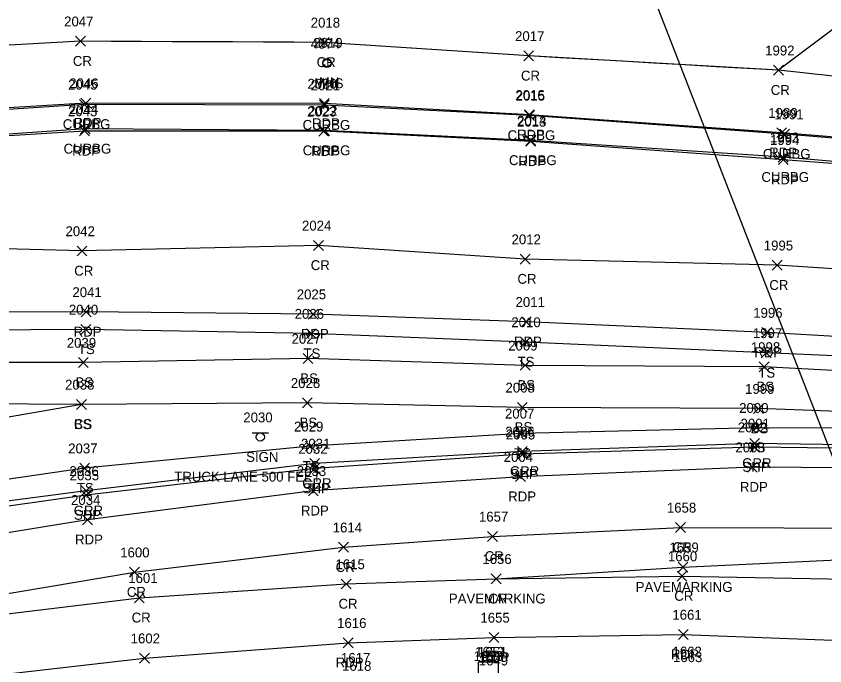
# Model space of a CAD drawing. Extents: x 49137 to 50946, y 9590 to 10709.
# Drawn here: x 50177.5 to 50341.4, y 10054.9 to 10186.5 of the extents above; entities that cross this region are included whole.
import ezdxf

# ---------------------------------------------------------------- set-up
doc = ezdxf.new("R2010")
doc.units = 0
for name, color, linetype in [('D_I', 7, 'Continuous'), ('DCP', 7, 'Continuous'), ('DS', 7, 'Continuous'), ('L_A', 7, 'Continuous'), ('L_I', 7, 'Continuous'), ('L_TIC', 7, 'Continuous'), ('LELB', 7, 'Continuous'), ('LSOGP', 7, 'Continuous'), ('P_A', 7, 'Continuous'), ('P_I', 7, 'Continuous'), ('P_TIC', 7, 'Continuous'), ('PET', 7, 'Continuous'), ('PRC', 7, 'Continuous'), ('PSP', 7, 'Continuous'), ('R_A', 7, 'Continuous'), ('R_I', 7, 'Continuous'), ('R_TIC', 7, 'Continuous'), ('RC', 7, 'Continuous'), ('RGR', 7, 'Continuous'), ('S_A', 7, 'Continuous'), ('S_C', 7, 'Continuous'), ('S_I', 7, 'Continuous'), ('S_TIC', 7, 'Continuous'), ('SSGN', 7, 'Continuous'), ('STS', 7, 'Continuous'), ('U_A', 7, 'Continuous'), ('U_I', 7, 'Continuous'), ('USMH', 7, 'Continuous'), ('UUMH', 7, 'Continuous')]:
    doc.layers.add(name, color=color, linetype=linetype)

msp = doc.modelspace()

# ---------------------------------------------------------------- linework, layer by layer
at = {"layer": 'DCP'}
msp.add_lwpolyline([(49941.69, 9827.48), (50059.34, 9808.37), (50181.4, 9733.09), (50281.74, 9743.29), (50422.72, 9892.52), (50122.34, 10663.61), (50179.93, 10552.61), (50179.64, 10394.45), (50122.34, 10285.07), (50121.56, 10284.35)], dxfattribs=at)
at = {"layer": 'DS'}
for p, q in [((50271.19, 10055.75), (50275.19, 10055.75)), ((50271.19, 10051.75), (50271.19, 10055.75)), ((50275.19, 10055.75), (50275.19, 10051.75))]:
    msp.add_line(p, q, dxfattribs=at)
at = {"layer": 'L_TIC'}
for points in [[(50190.56, 10122.07), (50192.56, 10124.07)], [(50192.56, 10122.07), (50190.56, 10124.07)], [(50236.29, 10121.22), (50238.29, 10123.22)], [(50238.29, 10121.22), (50236.29, 10123.22)], [(50279.68, 10119.52), (50281.68, 10121.52)], [(50281.68, 10119.52), (50279.68, 10121.52)], [(50328.48, 10117.31), (50330.48, 10119.31)], [(50330.48, 10117.31), (50328.48, 10119.31)], [(50235.61, 10116.17), (50237.61, 10118.17)], [(50237.61, 10116.17), (50235.61, 10118.17)], [(50190.06, 10115.35), (50192.06, 10117.35)], [(50192.06, 10115.35), (50190.06, 10117.35)], [(50279.62, 10114.79), (50281.62, 10116.79)], [(50281.62, 10114.79), (50279.62, 10116.79)], [(50328.07, 10114.48), (50330.07, 10116.48)], [(50330.07, 10114.48), (50328.07, 10116.48)], [(50189.71, 10106.88), (50191.71, 10108.88)], [(50191.71, 10106.88), (50189.71, 10108.88)], [(50189.71, 10106.88), (50191.71, 10108.88)], [(50191.71, 10106.88), (50189.71, 10108.88)], [(50235.47, 10107.2), (50237.47, 10109.2)], [(50237.47, 10107.2), (50235.47, 10109.2)], [(50279.05, 10106.28), (50281.05, 10108.28)], [(50281.05, 10106.28), (50279.05, 10108.28)], [(50326.92, 10106.02), (50328.92, 10108.02)], [(50328.92, 10106.02), (50326.92, 10108.02)], [(50278.96, 10101.01), (50280.96, 10103.01)], [(50280.96, 10101.01), (50278.96, 10103.01)], [(50326.51, 10102.16), (50328.51, 10104.16)], [(50328.51, 10102.16), (50326.51, 10104.16)], [(50236.11, 10098.39), (50238.11, 10100.39)], [(50238.11, 10098.39), (50236.11, 10100.39)], [(50190.33, 10093.96), (50192.33, 10095.96)], [(50192.33, 10093.96), (50190.33, 10095.96)]]:
    msp.add_lwpolyline(points, dxfattribs=at)
at = {"layer": 'LELB'}
for points in [[(50533.21, 10111.61), (50454.37, 10111.29), (50403.7, 10114.57), (50361.62, 10116.94), (50329.48, 10118.31), (50280.68, 10120.52), (50237.29, 10122.22), (50191.56, 10123.07), (50146.81, 10122.77), (50115.16, 10122.31), (50083.39, 10121.86), (50041.97, 10119), (50028.32, 10115.17), (50016.29, 10109.07), (50004.38, 10096.89), (49998.69, 10083.53), (49995.83, 10073.63), (49998.74, 10070.59), (50003.66, 10071.93), (50011.01, 10077.24), (50017.53, 10082.53), (50020.31, 10080.95)], [(50644.74, 10103.97), (50611.95, 10100.78), (50591.59, 10097.05), (50585.39, 10096.69), (50579.07, 10095.78), (50533.17, 10102.58), (50499.54, 10106.39), (50453.77, 10106.95), (50403.46, 10111.12), (50360.87, 10113.77), (50329.07, 10115.48), (50280.62, 10115.79), (50236.61, 10117.17), (50191.06, 10116.35), (50147.05, 10116.34), (50114.68, 10115.11), (50083.47, 10115.05), (50044.28, 10110), (50029.63, 10109.76), (50016.5, 10101.02), (50008.23, 10092.1), (50002.09, 10081.32)], [(50656.33, 10076.99), (50615.69, 10084.11), (50585.23, 10087.97), (50578.18, 10088.24), (50532.06, 10091.89), (50499.01, 10096.85), (50452.63, 10097.84), (50403.29, 10103.36), (50360.44, 10105.85), (50327.92, 10107.02), (50280.05, 10107.28), (50236.47, 10108.2), (50190.71, 10107.88), (50147.64, 10108.13), (50115.13, 10105.8), (50083.07, 10105.28), (50046.19, 10099.87), (50032.18, 10100.38), (50021.32, 10094.18), (50013.13, 10086.72), (50006.19, 10078.9), (50001.56, 10073.09), (49999.89, 10073.29), (50002.09, 10081.32)], [(50190.71, 10107.88), (50147.04, 10100.3), (50116.18, 10095.4), (50083.16, 10091.5), (50048.52, 10082.22), (50021.39, 10079.18)], [(50497.71, 10089.44), (50451.16, 10095.47), (50402.46, 10099.82), (50359.84, 10103.05), (50327.51, 10103.16), (50279.96, 10102.01), (50237.11, 10099.39), (50191.33, 10094.96), (50149.08, 10088.85)]]:
    msp.add_lwpolyline(points, dxfattribs=at)
at = {"layer": 'LSOGP'}
msp.add_lwpolyline([(50353.86, 10192.03), (50331.98, 10175.56), (50325.65, 10175.93), (50319.32, 10176.29), (50312.99, 10176.66), (50306.66, 10177.02), (50300.33, 10177.38), (50294, 10177.75), (50287.67, 10178.11), (50281.34, 10178.48), (50276.17, 10178.82), (50270.99, 10179.16), (50265.81, 10179.5), (50260.64, 10179.84), (50255.46, 10180.18), (50250.28, 10180.53), (50245.1, 10180.87), (50239.93, 10181.21), (50233.75, 10181.24), (50227.57, 10181.27), (50221.4, 10181.3), (50215.22, 10181.33), (50209.04, 10181.36), (50202.87, 10181.39), (50196.69, 10181.42), (50190.51, 10181.45), (50184.48, 10181.11), (50178.46, 10180.77), (50172.43, 10180.43)], dxfattribs=at)
at = {"layer": 'P_TIC'}
for points in [[(50189.51, 10180.45), (50191.51, 10182.45)], [(50191.51, 10180.45), (50189.51, 10182.45)], [(50238.93, 10180.21), (50240.93, 10182.21)], [(50240.93, 10180.21), (50238.93, 10182.21)], [(50280.35, 10177.48), (50282.35, 10179.48)], [(50282.35, 10177.48), (50280.35, 10179.48)], [(50330.98, 10174.57), (50332.98, 10176.57)], [(50332.98, 10174.57), (50330.98, 10176.57)], [(50190.59, 10167.93), (50192.59, 10169.93)], [(50192.59, 10167.93), (50190.59, 10169.93)], [(50238.93, 10167.83), (50240.93, 10169.83)], [(50240.93, 10167.83), (50238.93, 10169.83)], [(50280.48, 10165.54), (50282.48, 10167.54)], [(50282.48, 10165.54), (50280.48, 10167.54)], [(50190.31, 10162.26), (50192.31, 10164.26)], [(50192.31, 10162.26), (50190.31, 10164.26)], [(50238.77, 10162.2), (50240.77, 10164.2)], [(50240.77, 10162.2), (50238.77, 10164.2)], [(50331.62, 10161.92), (50333.62, 10163.92)], [(50333.62, 10161.92), (50331.62, 10163.92)], [(50280.75, 10160.16), (50282.75, 10162.16)], [(50282.75, 10160.16), (50280.75, 10162.16)], [(50331.97, 10156.45), (50333.97, 10158.45)], [(50333.97, 10156.45), (50331.97, 10158.45)], [(50237.72, 10139.09), (50239.72, 10141.09)], [(50239.72, 10139.09), (50237.72, 10141.09)], [(50189.79, 10137.96), (50191.79, 10139.96)], [(50191.79, 10137.96), (50189.79, 10139.96)], [(50279.64, 10136.31), (50281.64, 10138.31)], [(50281.64, 10136.31), (50279.64, 10138.31)], [(50330.7, 10135.07), (50332.7, 10137.07)], [(50332.7, 10135.07), (50330.7, 10137.07)], [(50190.62, 10125.61), (50192.62, 10127.61)], [(50192.62, 10125.61), (50190.62, 10127.61)], [(50236.67, 10125.17), (50238.67, 10127.17)], [(50238.67, 10125.17), (50236.67, 10127.17)], [(50279.88, 10123.62), (50281.88, 10125.62)], [(50281.88, 10123.62), (50279.88, 10125.62)], [(50328.6, 10121.43), (50330.6, 10123.43)], [(50330.6, 10121.43), (50328.6, 10123.43)], [(50326.14, 10098.23), (50328.14, 10100.23)], [(50328.14, 10098.23), (50326.14, 10100.23)], [(50279.12, 10096.78), (50281.12, 10098.78)], [(50281.12, 10096.78), (50279.12, 10098.78)], [(50325.68, 10094.17), (50327.68, 10096.17)], [(50327.68, 10094.17), (50325.68, 10096.17)], [(50236.97, 10093.88), (50238.97, 10095.88)], [(50238.97, 10093.88), (50236.97, 10095.88)], [(50278.7, 10092.24), (50280.7, 10094.24)], [(50280.7, 10092.24), (50278.7, 10094.24)], [(50236.68, 10089.37), (50238.68, 10091.37)], [(50238.68, 10089.37), (50236.68, 10091.37)], [(50190.64, 10088.51), (50192.64, 10090.51)], [(50192.64, 10088.51), (50190.64, 10090.51)], [(50190.91, 10083.51), (50192.91, 10085.51)], [(50192.91, 10083.51), (50190.91, 10085.51)], [(50311.1, 10081.96), (50313.1, 10083.96)], [(50313.1, 10081.96), (50311.1, 10083.96)], [(50273, 10080.14), (50275, 10082.14)], [(50275, 10080.14), (50273, 10082.14)], [(50242.79, 10077.94), (50244.79, 10079.94)], [(50244.79, 10077.94), (50242.79, 10079.94)], [(50200.45, 10072.89), (50202.45, 10074.89)], [(50202.45, 10072.89), (50200.45, 10074.89)], [(50273.74, 10071.55), (50275.74, 10073.55)], [(50275.74, 10071.55), (50273.74, 10073.55)], [(50311.43, 10072.1), (50313.43, 10074.1)], [(50313.43, 10072.1), (50311.43, 10074.1)], [(50243.36, 10070.5), (50245.36, 10072.5)], [(50245.36, 10070.5), (50243.36, 10072.5)], [(50201.42, 10067.7), (50203.42, 10069.7)], [(50203.42, 10067.7), (50201.42, 10069.7)], [(50311.69, 10060.26), (50313.69, 10062.26)], [(50313.69, 10060.26), (50311.69, 10062.26)], [(50243.74, 10058.59), (50245.74, 10060.59)], [(50245.74, 10058.59), (50243.74, 10060.59)], [(50273.3, 10059.67), (50275.3, 10061.67)], [(50275.3, 10059.67), (50273.3, 10061.67)], [(50202.48, 10055.47), (50204.48, 10057.47)], [(50204.48, 10055.47), (50202.48, 10057.47)]]:
    msp.add_lwpolyline(points, dxfattribs=at)
at = {"layer": 'PET'}
for points in [[(50406.36, 10149.88), (50407.97, 10151.02), (50408.14, 10153), (50406.35, 10154.9), (50391.91, 10157.57), (50366.88, 10160.12), (50332.62, 10162.92), (50281.48, 10166.54), (50239.93, 10168.83), (50191.59, 10168.93), (50146.75, 10166.21), (50145.08, 10165.18), (50144.31, 10163.78), (50144.54, 10162.06), (50145.7, 10160.86), (50147.42, 10160.55)], [(50500, 10146.8), (50482.82, 10146.6), (50451.94, 10142.57), (50406.36, 10149.88), (50391.04, 10152.29), (50366.97, 10154.83), (50332.97, 10157.45), (50281.75, 10161.16), (50239.77, 10163.2), (50191.31, 10163.26), (50147.42, 10160.55), (50119.04, 10158.14), (50090.98, 10156.23), (50087.12, 10154.93), (50074.59, 10152.39), (50039.42, 10148.74), (50022.28, 10145.28), (50001.49, 10135.47), (49981.43, 10116.92), (49974.22, 10104.51), (49968.54, 10090.52), (49966.03, 10076.93), (49965.37, 10068.99)], [(50664.04, 10109.02), (50639.15, 10120.65), (50622.16, 10120.01), (50585.93, 10117.59), (50533.39, 10115.35), (50500.14, 10114.93), (50454.13, 10114.71), (50404.2, 10117.57), (50361.95, 10120.55), (50329.6, 10122.43), (50280.88, 10124.62), (50237.67, 10126.17), (50191.62, 10126.61), (50146.37, 10126.55), (50115.33, 10126.09), (50083.53, 10125.91), (50041.87, 10123.08), (50027.5, 10119.57), (50014.15, 10112.3), (50001.27, 10099.44), (49993.67, 10082.3), (49991.68, 10072.98), (49993.67, 10063.34)], [(50495.53, 10081.77), (50449.66, 10088.73), (50401.7, 10093.22), (50356.33, 10094.93), (50326.68, 10095.17), (50279.7, 10093.24), (50237.68, 10090.37), (50191.91, 10084.51), (50151.19, 10077.89), (50119.21, 10071.6), (50086.72, 10064.4), (50053.97, 10056.46), (50026.35, 10049.68), (49981.17, 10037.41), (49930.4, 10023.11), (49891.41, 10012.39), (49855.88, 10002.4), (49819.82, 9992.77), (49773.46, 9981.58), (49739, 9973.69)], [(49743.42, 9944.81), (49788.35, 9958.02), (49837.04, 9971.51), (49882.75, 9984.49), (49918.64, 9994.5), (49951.14, 10003.99), (49990.91, 10015.05), (50038.8, 10027.76), (50078.38, 10036.75), (50102.79, 10041.88), (50136.94, 10048.02), (50166.81, 10052.31), (50203.48, 10056.47), (50244.74, 10059.59), (50274.3, 10060.67), (50312.69, 10061.26), (50351.88, 10059.79), (50388.42, 10057.55), (50415.03, 10055.45), (50437.05, 10053.05), (50478.42, 10048.42), (50499.95, 10044.65)]]:
    msp.add_lwpolyline(points, dxfattribs=at)
at = {"layer": 'PRC'}
for points in [[(50415.02, 10168.29), (50375.79, 10169.58), (50348.59, 10173.76), (50331.98, 10175.57), (50281.35, 10178.48), (50239.93, 10181.21), (50190.51, 10181.45), (50142.28, 10178.74), (50127.58, 10174.55), (50105.38, 10173.38)], [(50496.82, 10130.36), (50455.32, 10129.81), (50404.41, 10131.96), (50361.94, 10134.12), (50331.7, 10136.07), (50280.64, 10137.31), (50238.72, 10140.09), (50190.79, 10138.96), (50146, 10140.16), (50115.75, 10139.22), (50082.65, 10138.75), (50040.31, 10135.56), (50024.84, 10132.27), (50007.81, 10123.3), (49990.28, 10107.59), (49982.88, 10090.76), (49978.98, 10075.39)], [(50106.74, 10055.97), (50133.96, 10061.74), (50166.12, 10067.98), (50201.45, 10073.89), (50243.79, 10078.94), (50274, 10081.14), (50312.1, 10082.96), (50354.04, 10082.82), (50390.54, 10081.15), (50416.15, 10078.59), (50439.7, 10076.81), (50481.88, 10071.63), (50505.07, 10068.26), (50535.23, 10062.54), (50570.45, 10054.93), (50608.05, 10045.74), (50637.59, 10037.1), (50673.65, 10027)], [(49741.53, 9956.86), (49785.57, 9969.42), (49835.05, 9983.34), (49879.41, 9996.17), (49916.09, 10006.01), (49947.12, 10015.1), (49988.02, 10026.32), (50036.19, 10039.26), (50070.37, 10047.79), (50106.74, 10055.97), (50134.51, 10059.88), (50166.08, 10064.33), (50202.42, 10068.7), (50244.36, 10071.5), (50274.74, 10072.55), (50312.43, 10073.1), (50353.18, 10072.34), (50390.06, 10070.11), (50416.27, 10068.04), (50438.42, 10065.43), (50479.93, 10060.05), (50503.35, 10056.42)]]:
    msp.add_lwpolyline(points, dxfattribs=at)
at = {"layer": 'PSP'}
msp.add_lwpolyline([(50496.83, 10085.32), (50450.63, 10092.03), (50402.39, 10096.53), (50359.36, 10098.82), (50327.14, 10099.23), (50280.12, 10097.78), (50237.97, 10094.88), (50191.64, 10089.51), (50150.54, 10083.69), (50117.84, 10077.88), (50085.62, 10071.48), (50052.95, 10063.95), (50024.27, 10056.62), (49980.23, 10044.39), (49928.03, 10029.66), (49890.75, 10019.13), (49853.57, 10008.09), (49830.16, 10002.15), (49807.71, 9999.09), (49769.91, 9990.82), (49738.16, 9982.81)], dxfattribs=at)
at = {"layer": 'R_TIC'}
for points in [[(50190.32, 10167.65), (50192.32, 10169.65)], [(50192.32, 10167.65), (50190.32, 10169.65)], [(50238.92, 10167.5), (50240.92, 10169.5)], [(50240.92, 10167.5), (50238.92, 10169.5)], [(50280.49, 10165.41), (50282.49, 10167.41)], [(50282.49, 10165.41), (50280.49, 10167.41)], [(50190.48, 10162.68), (50192.48, 10164.68)], [(50192.48, 10162.68), (50190.48, 10164.68)], [(50238.96, 10162.34), (50240.96, 10164.34)], [(50240.96, 10162.34), (50238.96, 10164.34)], [(50332.24, 10161.63), (50334.24, 10163.63)], [(50334.24, 10161.63), (50332.24, 10163.63)], [(50280.77, 10160.35), (50282.77, 10162.35)], [(50282.77, 10160.35), (50280.77, 10162.35)], [(50331.93, 10156.94), (50333.93, 10158.94)], [(50333.93, 10156.94), (50331.93, 10158.94)], [(50326.14, 10098.98), (50328.14, 10100.98)], [(50328.14, 10098.98), (50326.14, 10100.98)], [(50279.06, 10097.35), (50281.06, 10099.35)], [(50281.06, 10097.35), (50279.06, 10099.35)], [(50236.96, 10094.92), (50238.96, 10096.92)], [(50238.96, 10094.92), (50236.96, 10096.92)], [(50190.63, 10089.37), (50192.63, 10091.37)], [(50192.63, 10089.37), (50190.63, 10091.37)]]:
    msp.add_lwpolyline(points, dxfattribs=at)
at = {"layer": 'RC'}
for points in [[(50406.44, 10150.05), (50407.72, 10151.14), (50407.99, 10152.94), (50406.26, 10154.66), (50391.82, 10157.26), (50366.85, 10159.88), (50333.24, 10162.63), (50281.49, 10166.41), (50239.92, 10168.5), (50191.32, 10168.65), (50146.85, 10165.71), (50145.17, 10165.02), (50144.53, 10163.85), (50144.81, 10161.97), (50145.73, 10160.98), (50147.43, 10160.66)], [(50406.44, 10150.05), (50390.99, 10152.6), (50367.05, 10155.03), (50332.93, 10157.94), (50281.77, 10161.35), (50239.96, 10163.34), (50191.48, 10163.68), (50147.43, 10160.66)]]:
    msp.add_lwpolyline(points, dxfattribs=at)
at = {"layer": 'RGR'}
msp.add_lwpolyline([(50651.36, 10061.68), (50639.09, 10060.01), (50614.4, 10063.11), (50576.81, 10070.84), (50530.55, 10080.07), (50497.09, 10086.23), (50450.74, 10092.48), (50402.39, 10097.59), (50359.5, 10099.5), (50327.14, 10099.98), (50280.06, 10098.35), (50237.96, 10095.92), (50191.63, 10090.37), (50150.37, 10084.97), (50118.07, 10079.04), (50085.73, 10072.95), (50052.65, 10065.04), (50024.56, 10058.01), (49980.29, 10045.93), (49927.85, 10030.6), (49890.84, 10020.31), (49853.28, 10009.42), (49828.89, 10003.64), (49814.87, 10004.41)], dxfattribs=at)
at = {"layer": 'S_TIC'}
for points in [[(50311.62, 10073.9), (50313.62, 10075.9)], [(50313.62, 10073.9), (50311.62, 10075.9)], [(50273.74, 10071.55), (50275.74, 10073.55)], [(50275.74, 10071.55), (50273.74, 10073.55)]]:
    msp.add_lwpolyline(points, dxfattribs=at)
at = {"layer": 'SSGN'}
for p, q in [((50225.29, 10102.09), (50228.62, 10102.09)), ((50226.93, 10101.26), (50226.93, 10101.26))]:
    msp.add_line(p, q, dxfattribs=at)
msp.add_circle((50226.93, 10101.26), 0.833, dxfattribs=at)
at = {"layer": 'STS'}
msp.add_lwpolyline([(50274.74, 10072.55), (50312.62, 10074.9), (50353.83, 10076.88), (50390.23, 10078.21), (50416.15, 10078.59)], dxfattribs=at)
at = {"layer": 'USMH'}
for p, q in [((50240.44, 10176.94), (50240.44, 10176.94)), ((50241.28, 10176.94), (50241.28, 10176.94))]:
    msp.add_line(p, q, dxfattribs=at)
msp.add_circle((50240.44, 10176.94), 0.833, dxfattribs=at)
at = {"layer": 'UUMH'}
for p, q in [((50240.46, 10177.12), (50240.46, 10177.12)), ((50241.29, 10177.12), (50241.29, 10177.12))]:
    msp.add_line(p, q, dxfattribs=at)
msp.add_circle((50240.46, 10177.12), 0.833, dxfattribs=at)

# ---------------------------------------------------------------- texts
at = {"layer": 'D_I'}
for s, p in [('1652', (50270.49, 10056.76)), ('1651', (50271.02, 10056.75)), ('1653', (50270.18, 10055.89))]:
    msp.add_text(s, height=2, dxfattribs=at).set_placement(p)
at = {"layer": 'L_A'}
for s, p in [('TS', (50189.97, 10118.07)), ('TS', (50235.7, 10117.22)), ('TS', (50279.09, 10115.52)), ('BS', (50235.05, 10112.17)), ('TS', (50327.89, 10113.31)), ('BS', (50189.5, 10111.35)), ('BS', (50279.06, 10110.79)), ('BS', (50327.51, 10110.48)), ('CS', (50189.15, 10102.88)), ('BS', (50189.15, 10102.88)), ('BS', (50234.91, 10103.2)), ('BS', (50278.5, 10102.28)), ('BS', (50326.36, 10102.02)), ('TS', (50325.92, 10098.16)), ('TS', (50278.37, 10097.01)), ('TS', (50235.52, 10094.39)), ('TS', (50189.74, 10089.96))]:
    msp.add_text(s, height=2, dxfattribs=at).set_placement(p)
at = {"layer": 'L_I'}
for s, p in [('2040', (50188.13, 10126.07)), ('2026', (50233.9, 10125.22)), ('2010', (50277.83, 10123.52)), ('1997', (50326.79, 10121.31)), ('2039', (50187.71, 10119.35)), ('2027', (50233.27, 10120.17)), ('2009', (50277.19, 10118.79)), ('1998', (50326.38, 10118.48)), ('2038', (50187.37, 10110.88)), ('2038', (50187.37, 10110.88)), ('2028', (50233.13, 10111.2)), ('2008', (50276.64, 10110.28)), ('1999', (50325.22, 10110.02)), ('2000', (50324.01, 10106.16)), ('2007', (50276.54, 10105.01)), ('2029', (50233.77, 10102.39)), ('2037', (50187.99, 10097.96))]:
    msp.add_text(s, height=2, dxfattribs=at).set_placement(p)
at = {"layer": 'P_A'}
for s, p in [('CR', (50188.94, 10176.45)), ('CR', (50238.36, 10176.21)), ('CR', (50279.78, 10173.48)), ('CR', (50330.41, 10170.57)), ('RDP', (50189.08, 10163.93)), ('RDP', (50237.42, 10163.83)), ('RDP', (50278.97, 10161.54)), ('RDP', (50188.79, 10158.26)), ('RDP', (50237.26, 10158.2)), ('RDP', (50330.11, 10157.92)), ('RDP', (50279.23, 10156.16)), ('RDP', (50330.46, 10152.45)), ('CR', (50237.16, 10135.09)), ('CR', (50189.22, 10133.96)), ('CR', (50279.07, 10132.31)), ('CR', (50330.13, 10131.07)), ('RDP', (50189.11, 10121.61)), ('RDP', (50235.16, 10121.17)), ('RDP', (50278.37, 10119.62)), ('RDP', (50327.09, 10117.43)), ('SHP', (50324.68, 10094.23)), ('SHP', (50277.66, 10092.78)), ('SHP', (50235.51, 10089.88)), ('RDP', (50324.17, 10090.17)), ('RDP', (50277.19, 10088.24)), ('SHP', (50189.17, 10084.51)), ('RDP', (50235.17, 10085.37)), ('RDP', (50189.39, 10079.51)), ('CR', (50310.53, 10077.96)), ('CR', (50272.43, 10076.14)), ('CR', (50242.22, 10073.94)), ('CR', (50199.88, 10068.89)), ('CR', (50310.86, 10068.1)), ('CR', (50242.79, 10066.5)), ('CR', (50273.17, 10067.55)), ('CR', (50200.86, 10063.7)), ('RDP', (50271.79, 10055.67)), ('RDP', (50310.18, 10056.26)), ('RDP', (50242.23, 10054.59))]:
    msp.add_text(s, height=2, dxfattribs=at).set_placement(p)
at = {"layer": 'P_I'}
for s, p in [('2047', (50187.17, 10184.45)), ('2018', (50237.16, 10184.21)), ('2017', (50278.58, 10181.48)), ('1992', (50329.28, 10178.57)), ('2046', (50188.2, 10171.93)), ('2020', (50236.5, 10171.83)), ('2016', (50278.65, 10169.54)), ('2043', (50187.97, 10166.26)), ('2023', (50236.43, 10166.2)), ('1989', (50329.92, 10165.92)), ('2013', (50278.98, 10164.16)), ('1994', (50330.28, 10160.45)), ('2042', (50187.45, 10141.96)), ('2024', (50235.39, 10143.09)), ('2012', (50277.87, 10140.31)), ('1995', (50329, 10139.07)), ('2041', (50188.85, 10129.61)), ('2025', (50234.33, 10129.17)), ('2011', (50278.68, 10127.62)), ('1996', (50326.86, 10125.43)), ('2005', (50276.71, 10100.78)), ('2002', (50323.73, 10102.23)), ('2032', (50234.63, 10097.88)), ('2003', (50323.26, 10098.17)), ('2004', (50276.28, 10096.24)), ('2035', (50188.3, 10092.51)), ('2033', (50234.34, 10093.37)), ('2034', (50188.57, 10087.51)), ('1658', (50309.36, 10085.96)), ('1657', (50271.26, 10084.14)), ('1614', (50241.62, 10081.94)), ('1600', (50198.54, 10076.89)), ('1660', (50309.56, 10076.1)), ('1615', (50242.18, 10074.5)), ('1656', (50271.95, 10075.55)), ('1601', (50200.17, 10071.7)), ('1655', (50271.56, 10063.67)), ('1661', (50310.47, 10064.26)), ('1616', (50242.51, 10062.59)), ('1602', (50200.66, 10059.47)), ('1662', (50310.49, 10056.81)), ('1617', (50243.3, 10055.53)), ('1650', (50271.16, 10055.71))]:
    msp.add_text(s, height=2, dxfattribs=at).set_placement(p)
at = {"layer": 'R_A'}
for s, p in [('CURBG', (50186.9, 10163.65)), ('CURBG', (50235.51, 10163.5)), ('CURBG', (50277.07, 10161.41)), ('CURBG', (50187.06, 10158.68)), ('CURBG', (50235.54, 10158.34)), ('CURBG', (50328.82, 10157.63)), ('CURBG', (50277.35, 10156.35)), ('CURBG', (50328.52, 10152.94)), ('GRR', (50324.63, 10094.98)), ('GRR', (50277.55, 10093.35)), ('GRR', (50235.45, 10090.92)), ('GRR', (50189.12, 10085.37))]:
    msp.add_text(s, height=2, dxfattribs=at).set_placement(p)
at = {"layer": 'R_I'}
for s, p in [('2045', (50187.98, 10171.65)), ('2021', (50237.15, 10171.5)), ('2015', (50278.72, 10169.41)), ('2044', (50188.14, 10166.68)), ('2022', (50236.62, 10166.34)), ('1991', (50331.11, 10165.63)), ('2014', (50278.99, 10164.35)), ('1993', (50330.24, 10160.94)), ('2001', (50324.29, 10102.98)), ('2006', (50276.59, 10101.35)), ('2031', (50235.19, 10098.92)), ('2036', (50188.24, 10093.37)), ('1649', (50271.23, 10055)), ('1663', (50310.59, 10055.67)), ('1618', (50243.51, 10053.91))]:
    msp.add_text(s, height=2, dxfattribs=at).set_placement(p)
at = {"layer": 'S_A'}
for s, p in [('SIGN', (50224.07, 10096.24)), ('PAVEMARKING', (50303.04, 10069.9)), ('PAVEMARKING', (50265.16, 10067.55))]:
    msp.add_text(s, height=2, dxfattribs=at).set_placement(p)
at = {"layer": 'S_C'}
msp.add_text('TRUCK LANE 500 FEET', height=2, dxfattribs=at).set_placement((50209.5, 10092.24))
at = {"layer": 'S_I'}
for s, p in [('2030', (50223.49, 10104.24)), ('1659', (50309.87, 10077.9)), ('1656', (50271.95, 10075.55))]:
    msp.add_text(s, height=2, dxfattribs=at).set_placement(p)
at = {"layer": 'U_A'}
for s, p in [('MHS', (50237.86, 10171.94)), ('MH', (50238.82, 10172.12))]:
    msp.add_text(s, height=2, dxfattribs=at).set_placement(p)
at = {"layer": 'U_I'}
for s, p in [('4674', (50237.14, 10179.94)), ('2019', (50237.68, 10180.12))]:
    msp.add_text(s, height=2, dxfattribs=at).set_placement(p)

doc.saveas('drawing.dxf')
